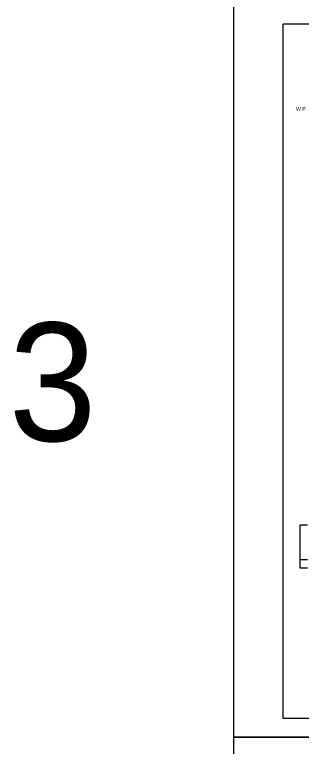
# Model space of a CAD drawing. Extents: x 634540 to 640306, y 296059 to 300275.
# Drawn here: x 638258 to 638490, y 296646 to 297240 of the extents above; entities that cross this region are included whole.
import ezdxf

# ---------------------------------------------------------------- set-up
doc = ezdxf.new("R2010")
doc.units = 0
for name, color, linetype in [('2', 7, 'Continuous'), ('3', 7, 'Continuous'), ('4', 7, 'Continuous'), ('PLT-BNDY', 7, 'Continuous')]:
    doc.layers.add(name, color=color, linetype=linetype)

msp = doc.modelspace()

# ---------------------------------------------------------------- linework, layer by layer
at = {"layer": '2'}
for p, q in [((638475.46, 296668.46), (638475.46, 297232.46)), ((638475.46, 297232.46), (639261.46, 297232.46)), ((639261.46, 296668.46), (638475.46, 296668.46))]:
    msp.add_line(p, q, dxfattribs=at)
at = {"layer": '3'}
for p, q in [((638489.28, 296825.85), (638495.18, 296825.85)), ((638489.28, 296797.39), (638489.28, 296825.85)), ((638489.28, 296790.54), (638489.28, 296797.39)), ((638495.18, 296797.39), (638489.28, 296797.39)), ((638495.18, 296790.54), (638489.28, 296790.54))]:
    msp.add_line(p, q, dxfattribs=at)
at = {"layer": 'PLT-BNDY'}
for points in [[(638435.46, 297247.46), (639276.46, 297247.46), (639276.46, 296653.46), (638435.46, 296653.46)], [(638435.46, 296653.46), (639276.46, 296653.46), (639276.46, 296059.46), (638435.46, 296059.46)]]:
    msp.add_lwpolyline(points, close=True, dxfattribs=at)

# ---------------------------------------------------------------- texts
at = {"layer": '3'}
msp.add_text('W.P. #', height=3, dxfattribs=at).set_placement((638485.89, 297161.9))
at = {"layer": '4'}
msp.add_text('3', height=96, dxfattribs=at).set_placement((638252.7, 296893.83))

doc.saveas('drawing.dxf')
